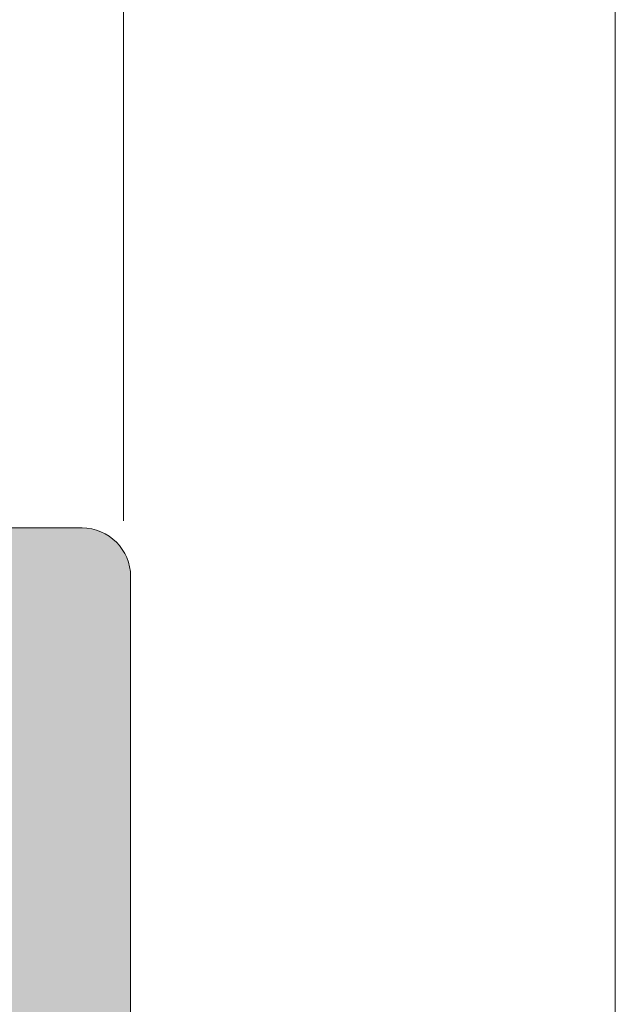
# Model space of a CAD drawing. Header units: metres. Extents: x 1316.5 to 1415.3, y -94.1 to -52.
# Tile 732 of 1056: x 1393.20854 to 1393.21466, y -70.17681 to -70.16669. Entities that reach past the tile are written whole.
import ezdxf

# ---------------------------------------------------------------- set-up
doc = ezdxf.new("R2010")
doc.units = ezdxf.units.M
doc.linetypes.add('AUSGEZOGEN', pattern=[0])
doc.linetypes.add('STRICHPUNKT2_S5', pattern=[0.09999999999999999, 0.07, -0.01, 0.01, -0.01])
for name, color, linetype, lineweight in [('XR$1$Achsen', 4, 'AUSGEZOGEN', 13), ('XR$1$Logos', 255, 'AUSGEZOGEN', 13), ('XR$1$Muster', 4, 'AUSGEZOGEN', 13)]:
    doc.layers.add(name, color=color, linetype=linetype, lineweight=lineweight)

msp = doc.modelspace()

# ---------------------------------------------------------------- hatches: boundary and pattern name
at = {"layer": 'XR$1$Logos', "linetype": 'AUSGEZOGEN', "lineweight": 13, "transparency": 33554687}
h = msp.add_hatch(color=253, dxfattribs=at)
h.paths.add_polyline_path([(1393.194677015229, -70.24221225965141), (1393.194677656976, -70.24223758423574), (1393.194679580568, -70.24226284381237), (1393.194682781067, -70.24228797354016), (1393.194687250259, -70.2423129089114), (1393.19469297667, -70.24233758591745), (1393.194699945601, -70.2423619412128), (1393.194708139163, -70.24238591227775), (1393.194717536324, -70.24240943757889), (1393.19472811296, -70.24243245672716), (1393.194739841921, -70.24245491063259), (1393.194752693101, -70.24247674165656), (1393.194766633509, -70.24249789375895), (1393.194781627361, -70.2425183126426), (1393.194797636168, -70.24253794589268), (1393.194814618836, -70.2425567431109), (1393.19483253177, -70.24257465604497), (1393.194851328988, -70.2425916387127), (1393.194870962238, -70.2426076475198), (1393.194891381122, -70.24262264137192), (1393.194912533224, -70.24263658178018), (1393.194934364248, -70.2426494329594), (1393.194956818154, -70.24266116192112), (1393.194979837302, -70.24267173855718), (1393.195003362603, -70.24268113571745), (1393.195027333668, -70.2426893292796), (1393.195051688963, -70.24269629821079), (1393.195076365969, -70.24270202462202), (1393.195101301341, -70.24270649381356), (1393.195126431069, -70.24270969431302), (1393.195151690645, -70.24271161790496), (1393.195177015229, -70.24271225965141), (1393.195877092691, -70.24271225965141), (1393.195902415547, -70.24271161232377), (1393.195927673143, -70.24270968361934), (1393.195952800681, -70.24270647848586), (1393.195977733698, -70.2427020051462), (1393.196002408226, -70.24269627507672), (1393.196026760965, -70.24268930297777), (1393.196050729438, -70.24268110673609), (1393.196074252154, -70.24267170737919), (1393.196097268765, -70.24266112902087), (1393.196119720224, -70.24264939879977), (1393.19614154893, -70.2426365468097), (1393.196162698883, -70.2426226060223), (1393.196183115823, -70.2426076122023), (1393.19620274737, -70.24259160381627), (1393.19622154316, -70.24257462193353), (1393.196239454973, -70.2425567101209), (1393.196256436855, -70.24253791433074), (1393.196272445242, -70.24251828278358), (1393.196287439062, -70.24249786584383), (1393.196301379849, -70.24247671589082), (1393.196314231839, -70.24245488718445), (1393.19632596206, -70.24243243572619), (1393.196336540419, -70.24240941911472), (1393.196345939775, -70.24238589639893), (1393.196354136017, -70.2423619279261), (1393.196361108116, -70.242337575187), (1393.196366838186, -70.24231290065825), (1393.196371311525, -70.24228796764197), (1393.196374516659, -70.24226284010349), (1393.196376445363, -70.24223758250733), (1393.196377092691, -70.24221225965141), (1393.196377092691, -70.24141227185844), (1393.19637772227, -70.24138694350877), (1393.196379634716, -70.24136167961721), (1393.196382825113, -70.24133654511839), (1393.196387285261, -70.24131160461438), (1393.196393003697, -70.24128692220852), (1393.196399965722, -70.24126256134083), (1393.196408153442, -70.24123858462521), (1393.196417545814, -70.24121505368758), (1393.196428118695, -70.24119202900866), (1393.196439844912, -70.24116956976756), (1393.196452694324, -70.24114773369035), (1393.196466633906, -70.24112657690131), (1393.196481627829, -70.24110615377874), (1393.196497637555, -70.24108651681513), (1393.196514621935, -70.24106771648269), (1393.196532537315, -70.24104980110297), (1393.196551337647, -70.24103281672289), (1393.196570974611, -70.24101680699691), (1393.196591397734, -70.2410018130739), (1393.196612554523, -70.24098787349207), (1393.1966343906, -70.24097502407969), (1393.196656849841, -70.24096329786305), (1393.19667987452, -70.24095272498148), (1393.196703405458, -70.24094333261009), (1393.196727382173, -70.24093514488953), (1393.196751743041, -70.24092818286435), (1393.196776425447, -70.24092246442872), (1393.196801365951, -70.24091800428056), (1393.19682650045, -70.24091481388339), (1393.196851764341, -70.24091290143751), (1393.196877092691, -70.24091227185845), (1393.202276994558, -70.24091227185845), (1393.202302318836, -70.24091291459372), (1393.202327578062, -70.24091483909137), (1393.202352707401, -70.24091804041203), (1393.202377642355, -70.24092251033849), (1393.202402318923, -70.24092823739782), (1393.202426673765, -70.24093520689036), (1393.202450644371, -70.24094340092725), (1393.202474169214, -70.2409527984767), (1393.202497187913, -70.24096337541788), (1393.202519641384, -70.24097510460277), (1393.202541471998, -70.24098795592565), (1393.202562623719, -70.24100189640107), (1393.202583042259, -70.24101689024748), (1393.202602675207, -70.24103289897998), (1393.202621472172, -70.24104988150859), (1393.202639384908, -70.24106779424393), (1393.202656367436, -70.24108659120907), (1393.202672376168, -70.24110622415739), (1393.202687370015, -70.2411266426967), (1393.20270131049, -70.24114779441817), (1393.202714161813, -70.24116962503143), (1393.202725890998, -70.24119207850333), (1393.202736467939, -70.24121509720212), (1393.202745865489, -70.24123862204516), (1393.202754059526, -70.24126259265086), (1393.202761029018, -70.24128694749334), (1393.202766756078, -70.24131162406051), (1393.202771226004, -70.24133655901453), (1393.202774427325, -70.24136168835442), (1393.202776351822, -70.24138694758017), (1393.202776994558, -70.24141227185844), (1393.202776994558, -70.24221225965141), (1393.202777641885, -70.24223758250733), (1393.20277957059, -70.24226284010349), (1393.202782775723, -70.24228796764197), (1393.202787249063, -70.24231290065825), (1393.202792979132, -70.242337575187), (1393.202799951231, -70.2423619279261), (1393.202808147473, -70.24238589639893), (1393.20281754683, -70.24240941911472), (1393.202828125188, -70.24243243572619), (1393.202839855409, -70.24245488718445), (1393.202852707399, -70.24247671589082), (1393.202866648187, -70.24249786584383), (1393.202881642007, -70.24251828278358), (1393.202897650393, -70.24253791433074), (1393.202914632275, -70.2425567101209), (1393.202932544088, -70.24257462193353), (1393.202951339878, -70.24259160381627), (1393.202970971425, -70.2426076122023), (1393.202991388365, -70.2426226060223), (1393.203012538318, -70.2426365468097), (1393.203034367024, -70.24264939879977), (1393.203056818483, -70.24266112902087), (1393.203079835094, -70.24267170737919), (1393.20310335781, -70.24268110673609), (1393.203127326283, -70.24268930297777), (1393.203151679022, -70.24269627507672), (1393.203176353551, -70.2427020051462), (1393.203201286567, -70.24270647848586), (1393.203226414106, -70.24270968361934), (1393.203251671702, -70.24271161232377), (1393.203276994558, -70.24271225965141), (1393.203677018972, -70.24271225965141), (1393.203702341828, -70.24271161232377), (1393.203727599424, -70.24270968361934), (1393.203752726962, -70.24270647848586), (1393.203777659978, -70.2427020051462), (1393.203802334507, -70.24269627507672), (1393.203826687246, -70.24268930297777), (1393.203850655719, -70.24268110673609), (1393.203874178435, -70.24267170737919), (1393.203897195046, -70.24266112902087), (1393.203919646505, -70.24264939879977), (1393.203941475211, -70.2426365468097), (1393.203962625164, -70.2426226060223), (1393.203983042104, -70.2426076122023), (1393.204002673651, -70.24259160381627), (1393.204021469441, -70.24257462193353), (1393.204039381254, -70.2425567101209), (1393.204056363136, -70.24253791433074), (1393.204072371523, -70.24251828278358), (1393.204087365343, -70.24249786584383), (1393.20410130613, -70.24247671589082), (1393.20411415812, -70.24245488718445), (1393.204125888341, -70.24243243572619), (1393.2041364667, -70.24240941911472), (1393.204145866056, -70.24238589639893), (1393.204154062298, -70.2423619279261), (1393.204161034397, -70.242337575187), (1393.204166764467, -70.24231290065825), (1393.204171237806, -70.24228796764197), (1393.20417444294, -70.24226284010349), (1393.204176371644, -70.24223758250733), (1393.204177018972, -70.24221225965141), (1393.204177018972, -70.23191230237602), (1393.204177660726, -70.23188697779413), (1393.204179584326, -70.23186171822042), (1393.204182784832, -70.23183658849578), (1393.204187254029, -70.23181165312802), (1393.204192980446, -70.23178697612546), (1393.204199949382, -70.23176262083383), (1393.204208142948, -70.23173864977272), (1393.204217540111, -70.23171512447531), (1393.20422811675, -70.23169210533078), (1393.204239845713, -70.23166965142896), (1393.204252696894, -70.23164782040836), (1393.204266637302, -70.2316266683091), (1393.204281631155, -70.23160624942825), (1393.204297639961, -70.23158661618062), (1393.204314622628, -70.23156781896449), (1393.20433253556, -70.23154990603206), (1393.204351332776, -70.23153292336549), (1393.204370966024, -70.23151691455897), (1393.204391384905, -70.23150192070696), (1393.204412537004, -70.23148798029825), (1393.204434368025, -70.23147512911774), (1393.204456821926, -70.23146340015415), (1393.204479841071, -70.23145282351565), (1393.204503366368, -70.23144342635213), (1393.20452733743, -70.23143523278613), (1393.204551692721, -70.23142826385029), (1393.204576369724, -70.23142253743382), (1393.204601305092, -70.23141806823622), (1393.204626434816, -70.2314148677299), (1393.20465169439, -70.2314129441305), (1393.204677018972, -70.23141230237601), (1393.208177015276, -70.23141230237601), (1393.208177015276, -70.23241230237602), (1393.208177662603, -70.23243762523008), (1393.208179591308, -70.23246288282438), (1393.208182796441, -70.23248801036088), (1393.20818726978, -70.23251294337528), (1393.208192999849, -70.23253761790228), (1393.208199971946, -70.23256197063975), (1393.208208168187, -70.23258593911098), (1393.208217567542, -70.23260946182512), (1393.208228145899, -70.23263247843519), (1393.208239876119, -70.23265492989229), (1393.208252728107, -70.23267675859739), (1393.208266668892, -70.23269790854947), (1393.20828166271, -70.2327183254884), (1393.208297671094, -70.23273795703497), (1393.208314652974, -70.23275675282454), (1393.208332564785, -70.23277466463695), (1393.208351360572, -70.23279164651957), (1393.208370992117, -70.23280765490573), (1393.208391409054, -70.23282264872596), (1393.208412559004, -70.23283658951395), (1393.208434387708, -70.23284944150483), (1393.208456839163, -70.23286117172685), (1393.208479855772, -70.23287175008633), (1393.208503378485, -70.23288114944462), (1393.208527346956, -70.23288934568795), (1393.208551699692, -70.23289631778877), (1393.208576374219, -70.23290204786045), (1393.208601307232, -70.23290652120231), (1393.208626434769, -70.23290972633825), (1393.208651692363, -70.23291165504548), (1393.208677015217, -70.23291230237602), (1393.209177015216, -70.23291230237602), (1393.209202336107, -70.23291165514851), (1393.209227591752, -70.2329097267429), (1393.20925271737, -70.23290652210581), (1393.209277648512, -70.23290204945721), (1393.209302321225, -70.23289632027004), (1393.209326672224, -70.23288934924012), (1393.209350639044, -70.23288115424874), (1393.20937416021, -70.23287175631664), (1393.209397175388, -70.23286117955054), (1393.209419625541, -70.2328494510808), (1393.209441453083, -70.23283660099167), (1393.209462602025, -70.23282266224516), (1393.209483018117, -70.23280767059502), (1393.20950264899, -70.23279166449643), (1393.20952144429, -70.23277468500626), (1393.209539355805, -70.23275677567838), (1393.20955633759, -70.23273798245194), (1393.209572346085, -70.2327183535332), (1393.209587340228, -70.23269793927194), (1393.209601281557, -70.23267679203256), (1393.209614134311, -70.23265496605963), (1393.209625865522, -70.23263251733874), (1393.209636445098, -70.23260950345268), (1393.209645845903, -70.23258598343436), (1393.20965404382, -70.23256201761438), (1393.209661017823, -70.23253766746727), (1393.209666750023, -70.23251299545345), (1393.209671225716, -70.23248806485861), (1393.209674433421, -70.23246293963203), (1393.20967636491, -70.23243768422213), (1393.209677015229, -70.23241236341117), (1393.209677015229, -70.1724125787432), (1393.209676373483, -70.17238725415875), (1393.209674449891, -70.17236199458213), (1393.209671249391, -70.17233686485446), (1393.2096667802, -70.1723119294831), (1393.209661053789, -70.17228725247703), (1393.209654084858, -70.1722628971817), (1393.209645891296, -70.17223892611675), (1393.209636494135, -70.1722154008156), (1393.209625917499, -70.17219238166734), (1393.209614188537, -70.1721699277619), (1393.209601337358, -70.17214809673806), (1393.20958739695, -70.17212694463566), (1393.209572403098, -70.1721065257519), (1393.209556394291, -70.17208689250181), (1393.209539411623, -70.17206809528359), (1393.209521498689, -70.17205018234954), (1393.209502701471, -70.1720331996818), (1393.209483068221, -70.17201719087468), (1393.209462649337, -70.17200219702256), (1393.209441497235, -70.17198825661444), (1393.209419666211, -70.17197540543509), (1393.209397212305, -70.17196367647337), (1393.209374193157, -70.17195309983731), (1393.209350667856, -70.17194370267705), (1393.209326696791, -70.171935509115), (1393.209302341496, -70.17192854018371), (1393.20927766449, -70.17192281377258), (1393.209252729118, -70.17191834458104), (1393.20922759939, -70.17191514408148), (1393.209202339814, -70.17191322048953), (1393.209177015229, -70.1719125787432), (1393.205177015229, -70.1719125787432), (1393.205151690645, -70.17191322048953), (1393.205126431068, -70.17191514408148), (1393.205101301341, -70.17191834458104), (1393.205076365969, -70.17192281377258), (1393.205051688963, -70.17192854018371), (1393.205027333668, -70.171935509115), (1393.205003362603, -70.17194370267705), (1393.204979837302, -70.17195309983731), (1393.204956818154, -70.17196367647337), (1393.204934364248, -70.17197540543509), (1393.204912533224, -70.17198825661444), (1393.204891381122, -70.17200219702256), (1393.204870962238, -70.17201719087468), (1393.204851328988, -70.1720331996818), (1393.20483253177, -70.17205018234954), (1393.204814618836, -70.17206809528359), (1393.204797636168, -70.17208689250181), (1393.204781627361, -70.1721065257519), (1393.204766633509, -70.17212694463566), (1393.204752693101, -70.17214809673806), (1393.204739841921, -70.1721699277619), (1393.20472811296, -70.17219238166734), (1393.204717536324, -70.1722154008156), (1393.204708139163, -70.17223892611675), (1393.204699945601, -70.1722628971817), (1393.20469297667, -70.17228725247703), (1393.204687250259, -70.1723119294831), (1393.204682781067, -70.17233686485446), (1393.204679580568, -70.17236199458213), (1393.204677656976, -70.17238725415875), (1393.204677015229, -70.1724125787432), (1393.204677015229, -70.17371257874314), (1393.204677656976, -70.17373790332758), (1393.204679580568, -70.17376316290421), (1393.204682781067, -70.17378829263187), (1393.204687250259, -70.17381322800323), (1393.20469297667, -70.1738379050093), (1393.204699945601, -70.17386226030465), (1393.204708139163, -70.1738862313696), (1393.204717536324, -70.17390975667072), (1393.20472811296, -70.173932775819), (1393.204739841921, -70.17395522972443), (1393.204752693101, -70.17397706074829), (1393.204766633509, -70.17399821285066), (1393.204781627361, -70.17401863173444), (1393.204797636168, -70.17403826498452), (1393.204814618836, -70.17405706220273), (1393.20483253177, -70.1740749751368), (1393.204851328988, -70.17409195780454), (1393.204870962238, -70.17410796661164), (1393.204891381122, -70.17412296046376), (1393.204912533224, -70.17413690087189), (1393.204934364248, -70.17414975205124), (1393.204956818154, -70.17416148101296), (1393.204979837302, -70.17417205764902), (1393.205003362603, -70.17418145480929), (1393.205027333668, -70.17418964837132), (1393.205051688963, -70.17419661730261), (1393.205076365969, -70.17420234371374), (1393.205101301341, -70.17420681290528), (1393.205126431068, -70.17421001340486), (1393.205151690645, -70.1742119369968), (1393.205177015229, -70.17421257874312), (1393.205677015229, -70.17421257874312), (1393.205677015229, -70.17321257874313), (1393.207377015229, -70.17321257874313), (1393.207427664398, -70.17321386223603), (1393.207478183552, -70.1732177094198), (1393.207528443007, -70.17322411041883), (1393.20757831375, -70.1732330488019), (1393.207627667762, -70.17324450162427), (1393.207676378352, -70.17325843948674), (1393.207724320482, -70.17327482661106), (1393.207771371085, -70.17329362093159), (1393.207817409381, -70.17331477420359), (1393.207862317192, -70.17333823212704), (1393.20790597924, -70.17336393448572), (1393.207948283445, -70.17339181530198), (1393.207989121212, -70.17342180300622), (1393.208028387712, -70.17345382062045), (1393.208065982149, -70.17348778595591), (1393.208101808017, -70.17352361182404), (1393.208135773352, -70.17356120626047), (1393.208167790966, -70.17360047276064), (1393.208197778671, -70.17364131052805), (1393.208225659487, -70.17368361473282), (1393.208251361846, -70.17372727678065), (1393.208274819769, -70.17377218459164), (1393.208295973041, -70.17381822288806), (1393.208314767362, -70.17386527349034), (1393.208331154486, -70.17391321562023), (1393.208345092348, -70.17396192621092), (1393.208356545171, -70.17401128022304), (1393.208365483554, -70.17406115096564), (1393.208371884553, -70.17411141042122), (1393.208375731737, -70.17416192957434), (1393.208377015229, -70.17421257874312), (1393.208377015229, -70.17821257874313), (1393.208375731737, -70.17826322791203), (1393.208371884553, -70.17831374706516), (1393.208365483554, -70.17836400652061), (1393.208356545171, -70.17841387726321), (1393.208345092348, -70.17846323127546), (1393.208331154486, -70.17851194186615), (1393.208314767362, -70.17855988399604), (1393.208295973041, -70.17860693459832), (1393.208274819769, -70.17865297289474), (1393.208251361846, -70.17869788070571), (1393.208225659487, -70.17874154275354), (1393.208197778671, -70.17878384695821), (1393.208167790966, -70.17882468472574), (1393.208135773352, -70.17886395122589), (1393.208101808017, -70.17890154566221), (1393.208065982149, -70.17893737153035), (1393.208028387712, -70.17897133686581), (1393.207989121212, -70.17900335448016), (1393.207948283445, -70.1790333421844), (1393.20790597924, -70.17906122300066), (1393.207862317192, -70.17908692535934), (1393.207817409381, -70.17911038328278), (1393.207771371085, -70.17913153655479), (1393.207724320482, -70.17915033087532), (1393.207676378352, -70.17916671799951), (1393.207627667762, -70.17918065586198), (1393.20757831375, -70.17919210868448), (1393.207528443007, -70.17920104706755), (1393.207478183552, -70.17920744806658), (1393.207427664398, -70.17921129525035), (1393.207377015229, -70.17921257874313), (1393.205677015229, -70.17921257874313), (1393.205677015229, -70.17821257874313), (1393.205177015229, -70.17821257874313), (1393.205151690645, -70.17821322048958), (1393.205126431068, -70.17821514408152), (1393.205101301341, -70.17821834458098), (1393.205076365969, -70.17822281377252), (1393.205051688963, -70.17822854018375), (1393.205027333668, -70.17823550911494), (1393.205003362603, -70.1782437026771), (1393.204979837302, -70.17825309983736), (1393.204956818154, -70.17826367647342), (1393.204934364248, -70.17827540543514), (1393.204912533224, -70.17828825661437), (1393.204891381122, -70.17830219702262), (1393.204870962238, -70.17831719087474), (1393.204851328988, -70.17833319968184), (1393.20483253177, -70.17835018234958), (1393.204814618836, -70.17836809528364), (1393.204797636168, -70.17838689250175), (1393.204781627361, -70.17840652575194), (1393.204766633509, -70.17842694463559), (1393.204752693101, -70.17844809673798), (1393.204739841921, -70.17846992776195), (1393.20472811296, -70.17849238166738), (1393.204717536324, -70.17851540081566), (1393.204708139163, -70.17853892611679), (1393.204699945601, -70.17856289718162), (1393.20469297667, -70.17858725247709), (1393.204687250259, -70.17861192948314), (1393.204682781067, -70.17863686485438), (1393.204679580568, -70.17866199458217), (1393.204677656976, -70.1786872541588), (1393.204677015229, -70.17871257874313), (1393.204677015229, -70.18151257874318), (1393.204677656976, -70.18153790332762), (1393.204679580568, -70.18156316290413), (1393.204682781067, -70.18158829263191), (1393.204687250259, -70.18161322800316), (1393.20469297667, -70.18163790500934), (1393.204699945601, -70.18166226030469), (1393.204708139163, -70.18168623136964), (1393.204717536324, -70.18170975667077), (1393.20472811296, -70.18173277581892), (1393.204739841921, -70.18175522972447), (1393.204752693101, -70.18177706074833), (1393.204766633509, -70.18179821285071), (1393.204781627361, -70.18181863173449), (1393.204797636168, -70.18183826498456), (1393.204814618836, -70.18185706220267), (1393.20483253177, -70.18187497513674), (1393.204851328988, -70.18189195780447), (1393.204870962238, -70.18190796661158), (1393.204891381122, -70.18192296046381), (1393.204912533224, -70.18193690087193), (1393.204934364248, -70.18194975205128), (1393.204956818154, -70.181961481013), (1393.204979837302, -70.18197205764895), (1393.205003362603, -70.18198145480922), (1393.205027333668, -70.18198964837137), (1393.205051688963, -70.18199661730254), (1393.205076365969, -70.18200234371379), (1393.205101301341, -70.18200681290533), (1393.205126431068, -70.1820100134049), (1393.205151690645, -70.18201193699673), (1393.205177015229, -70.18201257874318), (1393.205377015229, -70.18201257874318), (1393.205402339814, -70.18201193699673), (1393.205427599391, -70.1820100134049), (1393.205452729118, -70.18200681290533), (1393.20547766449, -70.18200234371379), (1393.205502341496, -70.18199661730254), (1393.205526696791, -70.18198964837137), (1393.205550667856, -70.18198145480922), (1393.205574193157, -70.18197205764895), (1393.205597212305, -70.181961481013), (1393.205619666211, -70.18194975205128), (1393.205641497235, -70.18193690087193), (1393.205662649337, -70.18192296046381), (1393.205683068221, -70.18190796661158), (1393.205702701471, -70.18189195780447), (1393.205721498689, -70.18187497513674), (1393.205739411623, -70.18185706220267), (1393.205756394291, -70.18183826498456), (1393.205772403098, -70.18181863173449), (1393.20578739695, -70.18179821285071), (1393.205801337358, -70.18177706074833), (1393.205814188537, -70.18175522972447), (1393.205825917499, -70.18173277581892), (1393.205836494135, -70.18170975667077), (1393.205845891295, -70.18168623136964), (1393.205854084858, -70.18166226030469), (1393.205861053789, -70.18163790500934), (1393.2058667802, -70.18161322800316), (1393.205871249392, -70.18158829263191), (1393.205874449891, -70.18156316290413), (1393.205876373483, -70.18153790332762), (1393.205877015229, -70.18151257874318), (1393.205877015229, -70.18101257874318), (1393.205877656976, -70.18098725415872), (1393.205879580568, -70.18096199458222), (1393.205882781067, -70.18093686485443), (1393.205887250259, -70.18091192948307), (1393.20589297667, -70.180887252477), (1393.205899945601, -70.18086289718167), (1393.205908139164, -70.18083892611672), (1393.205917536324, -70.18081540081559), (1393.20592811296, -70.18079238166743), (1393.205939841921, -70.18076992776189), (1393.205952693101, -70.18074809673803), (1393.205966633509, -70.18072694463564), (1393.205981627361, -70.18070652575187), (1393.205997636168, -70.1806868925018), (1393.206014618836, -70.18066809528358), (1393.20603253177, -70.18065018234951), (1393.206051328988, -70.18063319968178), (1393.206070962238, -70.18061719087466), (1393.206091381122, -70.18060219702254), (1393.206112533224, -70.18058825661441), (1393.206134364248, -70.18057540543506), (1393.206156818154, -70.18056367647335), (1393.206179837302, -70.1805530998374), (1393.206203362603, -70.18054370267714), (1393.206227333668, -70.18053550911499), (1393.206251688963, -70.18052854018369), (1393.206276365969, -70.18052281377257), (1393.206301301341, -70.18051834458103), (1393.206326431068, -70.18051514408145), (1393.206351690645, -70.18051322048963), (1393.206377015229, -70.18051257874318), (1393.20757701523, -70.18051257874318), (1393.207602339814, -70.18051322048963), (1393.20762759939, -70.18051514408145), (1393.207652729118, -70.18051834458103), (1393.207677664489, -70.18052281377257), (1393.207702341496, -70.18052854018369), (1393.207726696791, -70.18053550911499), (1393.207750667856, -70.18054370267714), (1393.207774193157, -70.1805530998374), (1393.207797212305, -70.18056367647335), (1393.207819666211, -70.18057540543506), (1393.207841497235, -70.18058825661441), (1393.207862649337, -70.18060219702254), (1393.207883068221, -70.18061719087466), (1393.207902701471, -70.18063319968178), (1393.207921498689, -70.18065018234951), (1393.207939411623, -70.18066809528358), (1393.207956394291, -70.1806868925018), (1393.207972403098, -70.18070652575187), (1393.20798739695, -70.18072694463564), (1393.208001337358, -70.18074809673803), (1393.208014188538, -70.18076992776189), (1393.208025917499, -70.18079238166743), (1393.208036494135, -70.18081540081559), (1393.208045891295, -70.18083892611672), (1393.208054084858, -70.18086289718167), (1393.208061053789, -70.180887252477), (1393.2080667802, -70.18091192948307), (1393.208071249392, -70.18093686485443), (1393.208074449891, -70.18096199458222), (1393.208076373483, -70.18098725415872), (1393.208077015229, -70.18101257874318), (1393.208077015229, -70.19391421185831), (1393.207467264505, -70.20001171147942), (1393.207461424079, -70.20005880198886), (1393.207453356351, -70.20010556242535), (1393.207443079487, -70.20015188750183), (1393.207430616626, -70.2001976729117), (1393.20741599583, -70.20024281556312), (1393.20739925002, -70.20028721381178), (1393.2073804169, -70.20033076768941), (1393.207359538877, -70.20037337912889), (1393.207336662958, -70.20041495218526), (1393.207311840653, -70.2004553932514), (1393.207285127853, -70.20049461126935), (1393.207256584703, -70.20053251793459), (1393.207226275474, -70.20056902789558), (1393.207194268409, -70.20060405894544), (1393.207160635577, -70.20063753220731), (1393.207125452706, -70.20066937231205), (1393.207088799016, -70.20069950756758), (1393.207050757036, -70.20072787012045), (1393.207011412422, -70.20075439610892), (1393.206970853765, -70.20077902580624), (1393.206929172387, -70.20080170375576), (1393.20688646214, -70.20082237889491), (1393.206842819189, -70.20084100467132), (1393.206798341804, -70.20085753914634), (1393.206753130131, -70.20087194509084), (1393.206707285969, -70.20088419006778), (1393.206660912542, -70.2008942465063), (1393.206614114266, -70.20090209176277), (1393.206566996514, -70.2009077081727), (1393.206519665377, -70.20091108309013), (1393.206472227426, -70.20091220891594), (1393.196877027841, -70.20091220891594), (1393.196851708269, -70.20091156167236), (1393.196826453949, -70.20090963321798), (1393.19680132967, -70.2009064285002), (1393.196776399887, -70.20090195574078), (1393.196751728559, -70.20089622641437), (1393.196727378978, -70.20088925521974), (1393.196703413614, -70.20088106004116), (1393.196679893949, -70.20087166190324), (1393.196656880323, -70.200861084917), (1393.196634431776, -70.20084935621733), (1393.196612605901, -70.20083650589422), (1393.196591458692, -70.20082256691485), (1393.1965710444, -70.20080757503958), (1393.196551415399, -70.20079156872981), (1393.196532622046, -70.20077458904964), (1393.196514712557, -70.20075667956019), (1393.196497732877, -70.20073788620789), (1393.196481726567, -70.20071825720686), (1393.196466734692, -70.20069784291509), (1393.196452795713, -70.2006766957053), (1393.196439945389, -70.20065486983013), (1393.19642821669, -70.20063242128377), (1393.196417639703, -70.20060940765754), (1393.196408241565, -70.20058588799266), (1393.196400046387, -70.20056192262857), (1393.196393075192, -70.20053757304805), (1393.196387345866, -70.20051290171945), (1393.196382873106, -70.20048797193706), (1393.196379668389, -70.20046284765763), (1393.196377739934, -70.2004375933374), (1393.196377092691, -70.20041227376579), (1393.196377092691, -70.1994125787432), (1393.196376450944, -70.19938725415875), (1393.196374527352, -70.19936199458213), (1393.196371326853, -70.19933686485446), (1393.196366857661, -70.1993119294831), (1393.19636113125, -70.19928725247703), (1393.196354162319, -70.1992628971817), (1393.196345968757, -70.19923892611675), (1393.196336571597, -70.1992154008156), (1393.19632599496, -70.19919238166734), (1393.196314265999, -70.1991699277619), (1393.19630141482, -70.19914809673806), (1393.196287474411, -70.19912694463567), (1393.196272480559, -70.1991065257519), (1393.196256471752, -70.19908689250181), (1393.196239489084, -70.1990680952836), (1393.19622157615, -70.19905018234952), (1393.196202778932, -70.1990331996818), (1393.196183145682, -70.19901719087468), (1393.196162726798, -70.19900219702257), (1393.196141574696, -70.19898825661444), (1393.196119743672, -70.19897540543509), (1393.196097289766, -70.19896367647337), (1393.196074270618, -70.19895309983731), (1393.196050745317, -70.19894370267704), (1393.196026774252, -70.198935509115), (1393.196002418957, -70.19892854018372), (1393.195977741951, -70.19892281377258), (1393.195952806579, -70.19891834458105), (1393.195927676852, -70.19891514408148), (1393.195902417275, -70.19891322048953), (1393.195877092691, -70.1989125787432), (1393.194677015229, -70.1989125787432), (1393.194673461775, -70.19892376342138), (1393.194669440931, -70.19893478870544), (1393.194664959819, -70.19894563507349), (1393.194660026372, -70.19895628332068), (1393.194654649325, -70.19896671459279), (1393.1946488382, -70.19897691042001), (1393.194642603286, -70.19898685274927), (1393.194635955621, -70.19899652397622), (1393.194628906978, -70.1990059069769), (1393.194621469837, -70.19901498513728), (1393.194613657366, -70.19902374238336), (1393.194605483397, -70.19903216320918), (1393.194596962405, -70.19904023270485), (1393.194588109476, -70.1990479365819), (1393.194578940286, -70.19905526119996), (1393.194569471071, -70.19906219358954), (1393.194559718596, -70.19906872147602), (1393.19454970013, -70.19907483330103), (1393.194539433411, -70.19908051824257), (1393.194528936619, -70.19908576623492), (1393.194518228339, -70.19909056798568), (1393.194507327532, -70.1990949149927), (1393.194496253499, -70.19909879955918), (1393.194485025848, -70.19910221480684), (1393.194473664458, -70.1991051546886), (1393.194462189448, -70.19910761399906), (1393.194450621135, -70.19910958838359), (1393.194438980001, -70.19911107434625), (1393.19442728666, -70.19911206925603), (1393.194415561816, -70.19911257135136), (1393.19440382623, -70.19911257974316), (1393.19395023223, -70.19911257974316), (1393.193938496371, -70.19911257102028), (1393.193926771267, -70.1991120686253), (1393.193915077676, -70.19911107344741), (1393.193903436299, -70.19910958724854), (1393.193891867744, -70.19910761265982), (1393.193880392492, -70.19910515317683), (1393.193869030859, -70.19910221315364), (1393.193857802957, -70.19909879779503), (1393.193846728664, -70.1990949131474), (1393.193835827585, -70.19909056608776), (1393.193825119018, -70.19908576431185), (1393.193814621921, -70.19908051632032), (1393.193804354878, -70.19907483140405), (1393.193794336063, -70.19906871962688), (1393.193784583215, -70.19906219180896), (1393.193775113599, -70.19905525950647), (1393.193765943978, -70.1990479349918), (1393.193757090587, -70.19904023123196), (1393.193748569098, -70.19903216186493), (1393.193740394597, -70.19902374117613), (1393.193732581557, -70.19901498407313), (1393.193725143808, -70.1990059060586), (1393.193718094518, -70.19899652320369), (1393.193711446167, -70.19898685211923), (1393.193705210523, -70.19897690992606), (1393.193699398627, -70.19896671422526), (1393.193694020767, -70.19895628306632), (1393.193689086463, -70.19894563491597), (1393.193684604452, -70.19893478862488), (1393.193680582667, -70.19892376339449), (1393.19367702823, -70.1989125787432), (1393.191797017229, -70.1989125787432), (1393.191781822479, -70.19891296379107), (1393.191766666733, -70.19891411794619), (1393.191751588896, -70.19891603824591), (1393.191736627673, -70.19891871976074), (1393.19172182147, -70.1989221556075), (1393.191707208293, -70.19892633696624), (1393.191692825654, -70.19893125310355), (1393.191678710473, -70.19893689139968), (1393.191664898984, -70.1989432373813), (1393.191651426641, -70.19895027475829), (1393.191638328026, -70.1989579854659), (1393.191625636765, -70.19896634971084), (1393.191613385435, -70.19897534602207), (1393.191601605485, -70.19898495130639), (1393.191590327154, -70.19899514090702), (1393.191579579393, -70.19900588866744), (1393.191569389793, -70.19901716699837), (1393.191559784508, -70.19902894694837), (1393.191550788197, -70.19904119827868), (1393.191542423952, -70.19905388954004), (1393.191534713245, -70.19906698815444), (1393.191527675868, -70.19908046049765), (1393.191521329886, -70.19909427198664), (1393.19151569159, -70.19910838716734), (1393.191510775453, -70.19912276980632), (1393.191506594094, -70.19913738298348), (1393.191503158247, -70.19915218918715), (1393.191500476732, -70.1991671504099), (1393.191498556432, -70.1991822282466), (1393.191497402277, -70.19919738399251), (1393.191497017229, -70.19921257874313), (1393.191497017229, -70.20019255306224), (1393.191497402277, -70.20020774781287), (1393.191498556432, -70.20022290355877), (1393.191500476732, -70.20023798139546), (1393.191503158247, -70.20025294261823), (1393.191506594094, -70.20026774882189), (1393.191510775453, -70.20028236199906), (1393.19151569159, -70.20029674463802), (1393.191521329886, -70.20031085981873), (1393.191527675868, -70.20032467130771), (1393.191534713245, -70.20033814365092), (1393.191542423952, -70.20035124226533), (1393.191550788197, -70.20036393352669), (1393.191559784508, -70.200376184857), (1393.191569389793, -70.200387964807), (1393.191579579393, -70.20039924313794), (1393.191590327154, -70.20040999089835), (1393.191601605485, -70.200420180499), (1393.191613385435, -70.2004297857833), (1393.191625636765, -70.20043878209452), (1393.191638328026, -70.20044714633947), (1393.191651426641, -70.20045485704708), (1393.191664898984, -70.20046189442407), (1393.191678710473, -70.20046824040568), (1393.191692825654, -70.20047387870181), (1393.191707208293, -70.20047879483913), (1393.19172182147, -70.20048297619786), (1393.191736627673, -70.20048641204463), (1393.191751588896, -70.20048909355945), (1393.191766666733, -70.20049101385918), (1393.191781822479, -70.2004921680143), (1393.191797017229, -70.20049255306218), (1393.19455701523, -70.20049255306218), (1393.19456309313, -70.2004927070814), (1393.194569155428, -70.20049316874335), (1393.194575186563, -70.20049393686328), (1393.194581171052, -70.20049500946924), (1393.194587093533, -70.20049638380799), (1393.194592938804, -70.20049805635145), (1393.19459869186, -70.20050002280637), (1393.194604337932, -70.20050227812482), (1393.194609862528, -70.20050481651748), (1393.194615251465, -70.20050763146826), (1393.194620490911, -70.20051071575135), (1393.194625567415, -70.20051406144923), (1393.194630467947, -70.20051765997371), (1393.194635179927, -70.2005215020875), (1393.19463969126, -70.20052557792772), (1393.194643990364, -70.20052987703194), (1393.194648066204, -70.2005343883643), (1393.194651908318, -70.20053910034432), (1393.194655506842, -70.20054400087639), (1393.19465885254, -70.20054907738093), (1393.194661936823, -70.20055431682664), (1393.194664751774, -70.20055970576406), (1393.194667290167, -70.20056523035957), (1393.194669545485, -70.2005708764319), (1393.19467151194, -70.20057662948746), (1393.194673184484, -70.20058247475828), (1393.194674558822, -70.20058839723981), (1393.194675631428, -70.20059438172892), (1393.194676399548, -70.20060041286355), (1393.19467686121, -70.20060647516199), (1393.194677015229, -70.20061255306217), (1393.194677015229, -70.2049125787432), (1393.194676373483, -70.20493790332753), (1393.194674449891, -70.20496316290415), (1393.194671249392, -70.20498829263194), (1393.1946667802, -70.20501322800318), (1393.194661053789, -70.20503790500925), (1393.194654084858, -70.20506226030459), (1393.194645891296, -70.20508623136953), (1393.194636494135, -70.20510975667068), (1393.194625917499, -70.20513277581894), (1393.194614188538, -70.20515522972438), (1393.194601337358, -70.20517706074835), (1393.19458739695, -70.20519821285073), (1393.194572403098, -70.20521863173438), (1393.194556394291, -70.20523826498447), (1393.194539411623, -70.20525706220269), (1393.194521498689, -70.20527497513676), (1393.194502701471, -70.20529195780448), (1393.194483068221, -70.2053079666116), (1393.194462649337, -70.20532296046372), (1393.194441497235, -70.20533690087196), (1393.194419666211, -70.20534975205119), (1393.194397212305, -70.20536148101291), (1393.194374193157, -70.20537205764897), (1393.194350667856, -70.20538145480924), (1393.194326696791, -70.2053896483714), (1393.194302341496, -70.20539661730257), (1393.19427766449, -70.20540234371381), (1393.194252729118, -70.20540681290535), (1393.19422759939, -70.2054100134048), (1393.194202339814, -70.20541193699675), (1393.194177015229, -70.2054125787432), (1393.19347701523, -70.2054125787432), (1393.191084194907, -70.20403108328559), (1393.191075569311, -70.20402650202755), (1393.191066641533, -70.20402254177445), (1393.191057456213, -70.20401922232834), (1393.19104805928, -70.204016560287), (1393.191038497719, -70.20401456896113), (1393.191028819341, -70.20401325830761), (1393.191019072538, -70.20401263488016), (1393.191009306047, -70.2040127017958), (1393.190999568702, -70.20401345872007), (1393.190989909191, -70.20401490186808), (1393.190980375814, -70.20401702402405), (1393.19097101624, -70.20401981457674), (1393.190961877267, -70.20402325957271), (1393.190953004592, -70.20402734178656), (1393.190944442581, -70.20403204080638), (1393.190936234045, -70.20403733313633), (1393.190928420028, -70.20404319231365), (1393.190921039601, -70.2040495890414), (1393.190914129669, -70.20405649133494), (1393.190907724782, -70.20406386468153), (1393.190901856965, -70.20407167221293), (1393.190896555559, -70.2040798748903), (1393.190891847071, -70.20408843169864), (1393.190887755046, -70.20409729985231), (1393.190884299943, -70.20410643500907), (1393.19088149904, -70.20411579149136), (1393.19087936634, -70.20412532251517), (1393.190877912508, -70.20413498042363), (1393.190877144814, -70.20414471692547), (1393.190877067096, -70.2041544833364), (1393.190877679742, -70.2041642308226), (1393.190899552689, -70.2043505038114), (1393.190928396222, -70.20453582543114), (1393.190964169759, -70.2047199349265), (1393.191006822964, -70.20490257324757), (1393.191056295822, -70.20508348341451), (1393.191112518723, -70.20526241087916), (1393.191175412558, -70.20543910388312), (1393.191244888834, -70.20561331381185), (1393.191320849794, -70.20578479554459), (1393.191403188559, -70.20595330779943), (1393.191491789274, -70.20611861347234), (1393.191586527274, -70.20628047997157), (1393.191687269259, -70.20643867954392), (1393.19179387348, -70.20659298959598), (1393.191906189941, -70.20674319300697), (1393.192024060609, -70.20688907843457), (1393.192147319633, -70.20703044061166), (1393.192275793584, -70.20716708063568), (1393.192409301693, -70.20729880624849), (1393.192547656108, -70.20742543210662), (1393.19269066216, -70.20754678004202), (1393.192838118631, -70.20766267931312), (1393.192989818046, -70.20777296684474), (1393.193145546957, -70.20787748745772), (1393.193305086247, -70.20797609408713), (1393.193468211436, -70.20806864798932), (1393.193634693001, -70.20815501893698), (1393.193804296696, -70.20823508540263), (1393.193976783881, -70.20830873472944), (1393.194151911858, -70.20837586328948), (1393.194329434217, -70.20843637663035), (1393.19434867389, -70.20844296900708), (1393.194367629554, -70.20845033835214), (1393.194386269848, -70.20845847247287), (1393.19440456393, -70.20846735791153), (1393.194422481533, -70.20847697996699), (1393.194439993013, -70.20848732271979), (1393.194457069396, -70.20849836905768), (1393.194473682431, -70.20851010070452), (1393.19448980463, -70.20852249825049), (1393.19450540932, -70.20853554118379), (1393.194520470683, -70.208549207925), (1393.194534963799, -70.20856347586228), (1393.19454886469, -70.20857832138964), (1393.194562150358, -70.20859371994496), (1393.194574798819, -70.20860964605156), (1393.194586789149, -70.20862607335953), (1393.194598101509, -70.20864297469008), (1393.194608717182, -70.20866032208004), (1393.194618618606, -70.20867808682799), (1393.194627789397, -70.20869623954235), (1393.194636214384, -70.20871475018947), (1393.194643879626, -70.2087335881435), (1393.194650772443, -70.20875272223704), (1393.194656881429, -70.20877212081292), (1393.194662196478, -70.20879175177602), (1393.194666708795, -70.20881158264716), (1393.194670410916, -70.20883158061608), (1393.194673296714, -70.20885171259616), (1393.194675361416, -70.20887194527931), (1393.194676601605, -70.20889224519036), (1393.194677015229, -70.2089125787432), (1393.194677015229, -70.2319125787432), (1393.194676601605, -70.23193291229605), (1393.194675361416, -70.23195321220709), (1393.194673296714, -70.23197344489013), (1393.194670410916, -70.23199357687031), (1393.194666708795, -70.23201357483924), (1393.194662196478, -70.23203340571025), (1393.194656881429, -70.23205303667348), (1393.194650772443, -70.23207243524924), (1393.194643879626, -70.23209156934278), (1393.194636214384, -70.23211040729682), (1393.194627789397, -70.23212891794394), (1393.194618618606, -70.23214707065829), (1393.194608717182, -70.23216483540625), (1393.194598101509, -70.2321821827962), (1393.194586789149, -70.23219908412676), (1393.194574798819, -70.23221551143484), (1393.194562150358, -70.23223143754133), (1393.19454886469, -70.23224683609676), (1393.194534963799, -70.23226168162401), (1393.194520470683, -70.2322759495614), (1393.19450540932, -70.23228961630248), (1393.19448980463, -70.2323026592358), (1393.194473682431, -70.23231505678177), (1393.194457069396, -70.23232678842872), (1393.194439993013, -70.23233783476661), (1393.194422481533, -70.2323481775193), (1393.19440456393, -70.23235779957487), (1393.194386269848, -70.23236668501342), (1393.194367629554, -70.23237481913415), (1393.19434867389, -70.23238218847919), (1393.194329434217, -70.23238878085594), (1393.194151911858, -70.23244929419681), (1393.193976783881, -70.23251642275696), (1393.193804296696, -70.23259007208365), (1393.193634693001, -70.23267013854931), (1393.193468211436, -70.23275650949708), (1393.193305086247, -70.23284906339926), (1393.193145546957, -70.23294767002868), (1393.192989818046, -70.23305219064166), (1393.192838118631, -70.23316247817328), (1393.19269066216, -70.23327837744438), (1393.192547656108, -70.23339972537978), (1393.192409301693, -70.2335263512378), (1393.192275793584, -70.2336580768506), (1393.192147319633, -70.23379471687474), (1393.192024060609, -70.23393607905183), (1393.191906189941, -70.23408196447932), (1393.19179387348, -70.23423216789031), (1393.191687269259, -70.23438647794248), (1393.191586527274, -70.23454467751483), (1393.191491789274, -70.23470654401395), (1393.191403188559, -70.23487184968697), (1393.191320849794, -70.23504036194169), (1393.191244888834, -70.23521184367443), (1393.191175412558, -70.23538605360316), (1393.191112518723, -70.23556274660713), (1393.191056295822, -70.23574167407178), (1393.191006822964, -70.23592258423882), (1393.190964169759, -70.2361052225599), (1393.190928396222, -70.23628933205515), (1393.190899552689, -70.23647465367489), (1393.190877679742, -70.2366609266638), (1393.190877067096, -70.23667067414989), (1393.190877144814, -70.23668044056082), (1393.190877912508, -70.23669017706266), (1393.19087936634, -70.23669983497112), (1393.19088149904, -70.23670936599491), (1393.190884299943, -70.23671872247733), (1393.190887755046, -70.23672785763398), (1393.190891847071, -70.23673672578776), (1393.190896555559, -70.23674528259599), (1393.190901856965, -70.23675348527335), (1393.190907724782, -70.23676129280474), (1393.190914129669, -70.23676866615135), (1393.190921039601, -70.23677556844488), (1393.190928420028, -70.23678196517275), (1393.190936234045, -70.23678782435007), (1393.190944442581, -70.23679311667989), (1393.190953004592, -70.23679781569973), (1393.190961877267, -70.23680189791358), (1393.19097101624, -70.23680534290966), (1393.190980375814, -70.23680813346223), (1393.190989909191, -70.2368102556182), (1393.190999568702, -70.23681169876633), (1393.191009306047, -70.2368124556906), (1393.191019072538, -70.23681252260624), (1393.191028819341, -70.23681189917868), (1393.191038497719, -70.23681058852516), (1393.19104805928, -70.23680859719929), (1393.191057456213, -70.23680593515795), (1393.191066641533, -70.23680261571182), (1393.191075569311, -70.23679865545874), (1393.191084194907, -70.2367940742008), (1393.19347701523, -70.2354125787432), (1393.194177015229, -70.2354125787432), (1393.194202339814, -70.23541322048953), (1393.19422759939, -70.23541514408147), (1393.194252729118, -70.23541834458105), (1393.19427766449, -70.23542281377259), (1393.194302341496, -70.23542854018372), (1393.194326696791, -70.235435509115), (1393.194350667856, -70.23544370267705), (1393.194374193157, -70.23545309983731), (1393.194397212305, -70.23546367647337), (1393.194419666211, -70.2354754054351), (1393.194441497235, -70.23548825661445), (1393.194462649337, -70.23550219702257), (1393.194483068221, -70.23551719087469), (1393.194502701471, -70.2355331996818), (1393.194521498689, -70.23555018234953), (1393.194539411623, -70.2355680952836), (1393.194556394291, -70.23558689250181), (1393.194572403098, -70.23560652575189), (1393.19458739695, -70.23562694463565), (1393.194601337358, -70.23564809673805), (1393.194614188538, -70.2356699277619), (1393.194625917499, -70.23569238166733), (1393.194636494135, -70.23571540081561), (1393.194645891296, -70.23573892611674), (1393.194654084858, -70.23576289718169), (1393.194661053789, -70.23578725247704), (1393.1946667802, -70.2358119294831), (1393.194671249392, -70.23583686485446), (1393.194674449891, -70.23586199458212), (1393.194676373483, -70.23588725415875), (1393.194677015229, -70.2359125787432), (1393.194677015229, -70.24021260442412), (1393.19467686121, -70.24021868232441), (1393.194676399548, -70.24022474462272), (1393.194675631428, -70.24023077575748), (1393.194674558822, -70.24023676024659), (1393.194673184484, -70.240242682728), (1393.19467151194, -70.24024852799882), (1393.194669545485, -70.2402542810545), (1393.194667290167, -70.24025992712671), (1393.194664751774, -70.24026545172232), (1393.194661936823, -70.24027084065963), (1393.19465885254, -70.24027608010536), (1393.194655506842, -70.2402811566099), (1393.194651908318, -70.24028605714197), (1393.194648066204, -70.2402907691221), (1393.194643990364, -70.24029528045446), (1393.19463969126, -70.24029957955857), (1393.194635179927, -70.24030365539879), (1393.194630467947, -70.24030749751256), (1393.194625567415, -70.24031109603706), (1393.194620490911, -70.24031444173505), (1393.194615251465, -70.24031752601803), (1393.194609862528, -70.24032034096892), (1393.194604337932, -70.24032287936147), (1393.19459869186, -70.24032513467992), (1393.194592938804, -70.24032710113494), (1393.194587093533, -70.24032877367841), (1393.194581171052, -70.24033014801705), (1393.194575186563, -70.240331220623), (1393.194569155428, -70.24033198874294), (1393.19456309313, -70.240332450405), (1393.19455701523, -70.24033260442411), (1393.191797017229, -70.24033260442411), (1393.191781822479, -70.24033298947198), (1393.191766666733, -70.2403341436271), (1393.191751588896, -70.24033606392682), (1393.191736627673, -70.24033874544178), (1393.19172182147, -70.24034218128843), (1393.191707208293, -70.24034636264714), (1393.191692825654, -70.24035127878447), (1393.191678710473, -70.2403569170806), (1393.191664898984, -70.24036326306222), (1393.191651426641, -70.24037030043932), (1393.191638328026, -70.24037801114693), (1393.191625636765, -70.24038637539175), (1393.191613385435, -70.24039537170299), (1393.191601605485, -70.24040497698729), (1393.191590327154, -70.24041516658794), (1393.191579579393, -70.24042591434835), (1393.191569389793, -70.24043719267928), (1393.191559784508, -70.2404489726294), (1393.191550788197, -70.24046122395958), (1393.191542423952, -70.24047391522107), (1393.191534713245, -70.24048701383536), (1393.191527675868, -70.24050048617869), (1393.191521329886, -70.24051429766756), (1393.19151569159, -70.24052841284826), (1393.191510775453, -70.24054279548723), (1393.191506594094, -70.24055740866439), (1393.191503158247, -70.24057221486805), (1393.191500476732, -70.24058717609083), (1393.191498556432, -70.24060225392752), (1393.191497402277, -70.24061740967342), (1393.191497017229, -70.24063260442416), (1393.191497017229, -70.24161257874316), (1393.191497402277, -70.24162777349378), (1393.191498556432, -70.2416429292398), (1393.191500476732, -70.24165800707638), (1393.191503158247, -70.24167296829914), (1393.191506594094, -70.24168777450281), (1393.191510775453, -70.24170238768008), (1393.19151569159, -70.24171677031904), (1393.191521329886, -70.24173088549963), (1393.191527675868, -70.24174469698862), (1393.191534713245, -70.24175816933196), (1393.191542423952, -70.24177126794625), (1393.191550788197, -70.24178395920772), (1393.191559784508, -70.24179621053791), (1393.191569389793, -70.24180799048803), (1393.191579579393, -70.24181926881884), (1393.191590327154, -70.24183001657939), (1393.191601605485, -70.24184020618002), (1393.191613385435, -70.24184981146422), (1393.191625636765, -70.24185880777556), (1393.191638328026, -70.24186717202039), (1393.191651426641, -70.241874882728), (1393.191664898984, -70.24188192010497), (1393.191678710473, -70.24188826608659), (1393.191692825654, -70.24189390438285), (1393.191707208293, -70.24189882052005), (1393.19172182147, -70.24190300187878), (1393.191736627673, -70.24190643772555), (1393.191751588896, -70.24190911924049), (1393.191766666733, -70.24191103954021), (1393.191781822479, -70.24191219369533), (1393.191797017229, -70.2419125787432), (1393.19367702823, -70.2419125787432), (1393.193680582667, -70.2419013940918), (1393.193684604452, -70.24189036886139), (1393.193689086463, -70.24187952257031), (1393.193694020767, -70.24186887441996), (1393.193699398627, -70.24185844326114), (1393.193705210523, -70.24184824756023), (1393.193711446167, -70.24183830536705), (1393.193718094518, -70.24182863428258), (1393.193725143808, -70.24181925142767), (1393.193732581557, -70.24181017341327), (1393.193740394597, -70.24180141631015), (1393.193748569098, -70.24179299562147), (1393.193757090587, -70.24178492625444), (1393.193765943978, -70.24177722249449), (1393.193775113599, -70.24176989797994), (1393.193784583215, -70.24176296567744), (1393.193794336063, -70.2417564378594), (1393.193804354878, -70.24175032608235), (1393.193814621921, -70.24174464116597), (1393.193825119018, -70.24173939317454), (1393.193835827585, -70.24173459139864), (1393.193846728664, -70.241730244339), (1393.193857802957, -70.24172635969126), (1393.193869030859, -70.24172294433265), (1393.193880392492, -70.24172000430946), (1393.193891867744, -70.24171754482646), (1393.193903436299, -70.24171557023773), (1393.193915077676, -70.24171408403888), (1393.193926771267, -70.2417130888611), (1393.193938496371, -70.24171258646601), (1393.19395023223, -70.24171257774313), (1393.19440382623, -70.24171257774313), (1393.194415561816, -70.24171258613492), (1393.19442728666, -70.24171308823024), (1393.194438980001, -70.24171408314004), (1393.194450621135, -70.24171556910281), (1393.194462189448, -70.24171754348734), (1393.194473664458, -70.24172000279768), (1393.194485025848, -70.24172294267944), (1393.194496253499, -70.24172635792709), (1393.194507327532, -70.24173024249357), (1393.194518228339, -70.24173458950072), (1393.194528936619, -70.24173939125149), (1393.194539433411, -70.24174463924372), (1393.19454970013, -70.24175032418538), (1393.194559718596, -70.24175643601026), (1393.194569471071, -70.24176296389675), (1393.194578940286, -70.24176989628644), (1393.194588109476, -70.24177722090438), (1393.194596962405, -70.24178492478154), (1393.194605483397, -70.2417929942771), (1393.194613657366, -70.24180141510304), (1393.194621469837, -70.24181017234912), (1393.194628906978, -70.24181925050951), (1393.194635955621, -70.24182863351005), (1393.194642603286, -70.24183830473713), (1393.1946488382, -70.24184824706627), (1393.194654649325, -70.2418584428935), (1393.194660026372, -70.24186887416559), (1393.194664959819, -70.2418795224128), (1393.194669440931, -70.24189036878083), (1393.194673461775, -70.2419013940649), (1393.194677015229, -70.2419125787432)])
h.paths.add_polyline_path([(1393.207726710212, -70.22998932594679), (1393.207702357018, -70.22999629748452), (1393.207677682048, -70.23000202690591), (1393.207652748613, -70.23000649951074), (1393.207627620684, -70.2300097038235), (1393.207602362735, -70.23001163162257), (1393.207577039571, -70.23001227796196), (1393.204276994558, -70.23001227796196), (1393.204201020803, -70.23001420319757), (1393.204125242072, -70.23001997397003), (1393.204049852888, -70.23002957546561), (1393.203975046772, -70.23004298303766), (1393.203901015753, -70.23006016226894), (1393.203827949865, -70.23008106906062), (1393.203756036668, -70.23010564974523), (1393.203685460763, -70.23013384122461), (1393.203616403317, -70.23016557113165), (1393.203549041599, -70.23020075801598), (1393.203483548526, -70.23023931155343), (1393.203420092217, -70.23028113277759), (1393.203358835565, -70.23032611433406), (1393.203299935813, -70.23037414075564), (1393.203243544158, -70.23042508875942), (1393.203189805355, -70.23047882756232), (1393.203138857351, -70.23053521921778), (1393.20309083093, -70.23059411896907), (1393.203045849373, -70.23065537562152), (1393.203004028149, -70.23071883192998), (1393.202965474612, -70.23078432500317), (1393.202930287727, -70.23085168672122), (1393.20289855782, -70.23092074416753), (1393.202870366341, -70.23099132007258), (1393.202845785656, -70.23106323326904), (1393.202824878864, -70.23113629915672), (1393.202807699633, -70.23121033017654), (1393.202794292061, -70.23128513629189), (1393.202784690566, -70.23136052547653), (1393.202778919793, -70.23143630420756), (1393.202776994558, -70.23151227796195), (1393.202776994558, -70.23921225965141), (1393.202776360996, -70.23923758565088), (1393.202774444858, -70.23926284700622), (1393.202771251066, -70.23928797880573), (1393.202766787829, -70.23931291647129), (1393.202761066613, -70.23933759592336), (1393.202754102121, -70.23936195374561), (1393.202745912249, -70.23938592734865), (1393.202736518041, -70.23940945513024), (1393.202725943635, -70.23943247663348), (1393.202714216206, -70.2394549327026), (1393.202701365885, -70.23947676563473), (1393.202687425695, -70.23949791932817), (1393.202672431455, -70.23951833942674), (1393.202656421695, -70.23953797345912), (1393.202639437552, -70.23955677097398), (1393.20262152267, -70.23957468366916), (1393.202602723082, -70.23959166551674), (1393.202583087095, -70.23960767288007), (1393.202562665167, -70.23962266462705), (1393.202541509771, -70.23963660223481), (1393.202519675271, -70.23964944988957), (1393.20249721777, -70.23966117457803), (1393.202474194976, -70.23967174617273), (1393.202450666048, -70.23968113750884), (1393.202426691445, -70.23968932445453), (1393.202402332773, -70.23969628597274), (1393.202377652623, -70.2397020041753), (1393.202352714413, -70.23970646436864), (1393.202327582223, -70.239709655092), (1393.202302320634, -70.23971156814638), (1393.202276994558, -70.23971219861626), (1393.196877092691, -70.23971219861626), (1393.196851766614, -70.23971156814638), (1393.196826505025, -70.239709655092), (1393.196801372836, -70.23970646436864), (1393.196776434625, -70.2397020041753), (1393.196751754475, -70.23969628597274), (1393.196727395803, -70.23968932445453), (1393.1967034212, -70.23968113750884), (1393.196679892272, -70.23967174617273), (1393.196656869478, -70.23966117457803), (1393.196634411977, -70.23964944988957), (1393.196612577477, -70.23963660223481), (1393.196591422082, -70.23962266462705), (1393.196571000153, -70.23960767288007), (1393.196551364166, -70.23959166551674), (1393.196532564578, -70.23957468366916), (1393.196514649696, -70.23955677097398), (1393.196497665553, -70.23953797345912), (1393.196481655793, -70.23951833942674), (1393.196466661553, -70.23949791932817), (1393.196452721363, -70.23947676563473), (1393.196439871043, -70.2394549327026), (1393.196428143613, -70.23943247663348), (1393.196417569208, -70.23940945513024), (1393.196408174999, -70.23938592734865), (1393.196399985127, -70.23936195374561), (1393.196393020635, -70.23933759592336), (1393.19638729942, -70.23931291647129), (1393.196382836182, -70.23928797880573), (1393.196379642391, -70.23926284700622), (1393.196377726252, -70.23923758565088), (1393.196377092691, -70.23921225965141), (1393.196377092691, -70.20261222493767), (1393.196377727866, -70.20258689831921), (1393.196379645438, -70.20256163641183), (1393.196382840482, -70.20253650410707), (1393.196387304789, -70.20251156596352), (1393.196393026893, -70.20248688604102), (1393.196399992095, -70.20246252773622), (1393.196408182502, -70.20243855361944), (1393.196417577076, -70.20241502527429), (1393.196428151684, -70.20239200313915), (1393.196439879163, -70.2023695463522), (1393.196452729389, -70.20234771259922), (1393.19646666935, -70.20232655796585), (1393.19648166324, -70.20230613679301), (1393.196497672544, -70.20228650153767), (1393.196514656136, -70.20226770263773), (1393.196532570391, -70.20224978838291), (1393.196551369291, -70.20223280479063), (1393.196571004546, -70.20221679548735), (1393.196591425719, -70.20220180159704), (1393.196612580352, -70.20218786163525), (1393.196634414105, -70.20217501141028), (1393.196656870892, -70.20216328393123), (1393.196679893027, -70.20215270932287), (1393.196703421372, -70.20214331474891), (1393.196727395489, -70.20213512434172), (1393.196751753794, -70.20212815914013), (1393.196776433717, -70.20212243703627), (1393.19680137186, -70.2021179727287), (1393.196826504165, -70.20211477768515), (1393.196851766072, -70.20211286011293), (1393.196877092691, -70.20211222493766), (1393.207577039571, -70.20211222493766), (1393.207602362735, -70.20211287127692), (1393.207627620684, -70.20211479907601), (1393.207652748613, -70.20211800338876), (1393.207677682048, -70.20212247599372), (1393.207702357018, -70.20212820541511), (1393.207726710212, -70.20213517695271), (1393.207750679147, -70.20214337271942), (1393.207774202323, -70.20215277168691), (1393.207797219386, -70.20216334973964), (1393.207819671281, -70.2021750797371), (1393.2078415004, -70.20218793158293), (1393.207862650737, -70.20220187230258), (1393.207883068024, -70.20221686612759), (1393.207902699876, -70.20223287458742), (1393.207921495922, -70.20224985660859), (1393.207939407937, -70.20226776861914), (1393.207956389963, -70.20228656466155), (1393.207972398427, -70.20230619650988), (1393.207987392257, -70.2023266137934), (1393.208001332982, -70.20234776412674), (1393.208014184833, -70.20236959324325), (1393.208025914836, -70.20239204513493), (1393.208036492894, -70.20241506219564), (1393.208045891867, -70.20243858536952), (1393.208054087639, -70.20246255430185), (1393.208061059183, -70.20248690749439), (1393.20806678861, -70.20251158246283), (1393.208071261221, -70.20253651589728), (1393.20807446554, -70.20256164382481), (1393.208076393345, -70.20258690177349), (1393.20807703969, -70.20261222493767), (1393.20807703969, -70.22951227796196), (1393.208076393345, -70.22953760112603), (1393.20807446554, -70.22956285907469), (1393.208071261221, -70.22958798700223), (1393.20806678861, -70.2296129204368), (1393.208061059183, -70.22963759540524), (1393.208054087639, -70.22966194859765), (1393.208045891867, -70.22968591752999), (1393.208036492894, -70.22970944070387), (1393.208025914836, -70.2297324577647), (1393.208014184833, -70.22975490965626), (1393.208001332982, -70.22977673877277), (1393.207987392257, -70.22979788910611), (1393.207972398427, -70.22981830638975), (1393.207956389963, -70.22983793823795), (1393.207939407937, -70.22985673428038), (1393.207921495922, -70.22987464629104), (1393.207902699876, -70.22989162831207), (1393.207883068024, -70.22990763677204), (1393.207862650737, -70.22992263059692), (1393.2078415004, -70.22993657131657), (1393.207819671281, -70.2299494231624), (1393.207797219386, -70.22996115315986), (1393.207774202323, -70.22997173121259), (1393.207750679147, -70.22998113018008)], flags=16)

# ---------------------------------------------------------------- linework, layer by layer
at = {"layer": 'XR$1$Achsen', "color": 4, "linetype": 'STRICHPUNKT2_S5', "lineweight": 35, "transparency": 33554687}
msp.add_line((1393.209661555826, -69.24409643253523), (1393.209661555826, -71.53747684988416), dxfattribs=at)
at = {"layer": 'XR$1$Logos', "color": 255, "linetype": 'AUSGEZOGEN', "lineweight": 13, "transparency": 33554687}
for p, q in [((1393.209605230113, -70.17183826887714), (1393.209605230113, -69.24409643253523)), ((1393.209177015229, -70.1719125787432), (1393.205177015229, -70.1719125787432)), ((1393.209677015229, -70.23241236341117), (1393.209677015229, -70.1724125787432))]:
    msp.add_line(p, q, dxfattribs=at)
msp.add_arc((1393.209177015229, -70.1724125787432), 0.0005, 0, 90, dxfattribs=at)
at = {"layer": 'XR$1$Muster', "color": 4, "linetype": 'AUSGEZOGEN', "lineweight": 13, "transparency": 33554687}
msp.add_line((1393.214661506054, -71.15452864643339), (1393.214661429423, -69.24409643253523), dxfattribs=at)

doc.saveas('drawing.dxf')
